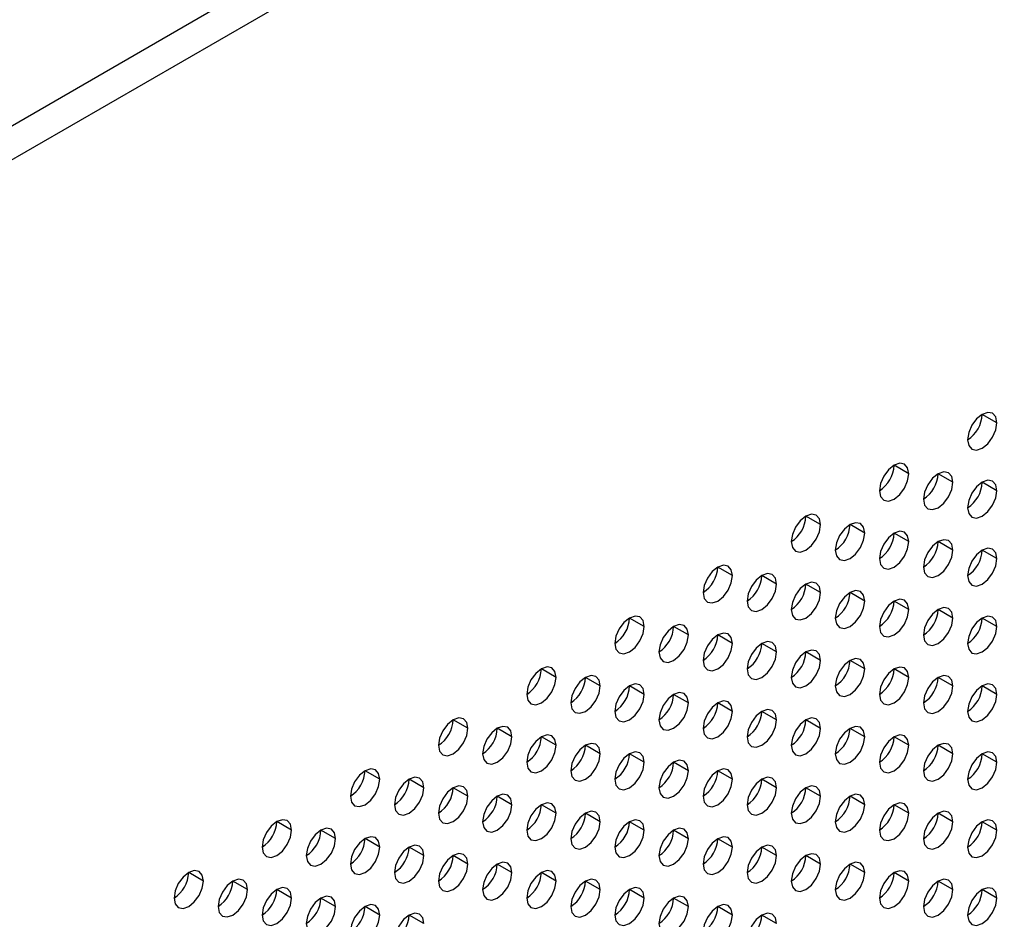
# Model space of a CAD drawing. Header units: millimetres. Extents: x 0 to 1118, y 0 to 864.
# Tile 357 of 438: x 985.15 to 989.89, y 685.36 to 689.69. Entities that reach past the tile are written whole.
import ezdxf

# ---------------------------------------------------------------- set-up
doc = ezdxf.new("R2010")
doc.units = ezdxf.units.MM

msp = doc.modelspace()

# ---------------------------------------------------------------- linework, layer by layer
at = {"color": 7, "linetype": 'Continuous', "lineweight": 25}
for p, q in [((1014.0395, 705.8734), (939.2276, 662.6854)), ((1014.1102, 705.7509), (939.2983, 662.5629)), ((989.8565, 687.7485), (989.7858, 687.7893)), ((989.4322, 687.5036), (989.3615, 687.5444)), ((989.6443, 687.4627), (989.5736, 687.5035)), ((989.8565, 687.4219), (989.7858, 687.4627)), ((989.008, 687.2586), (988.9372, 687.2995)), ((989.2201, 687.2178), (989.1494, 687.2586)), ((989.4322, 687.1769), (989.3615, 687.2178)), ((989.6443, 687.1361), (989.5736, 687.1769)), ((989.8565, 687.0952), (989.7858, 687.1361)), ((988.5837, 687.0137), (988.513, 687.0545)), ((988.7958, 686.9729), (988.7251, 687.0137)), ((989.008, 686.932), (988.9372, 686.9728)), ((989.2201, 686.8912), (989.1494, 686.932)), ((989.4322, 686.8503), (989.3615, 686.8911)), ((989.6443, 686.8095), (989.5736, 686.8503)), ((988.1594, 686.7688), (988.0887, 686.8096)), ((988.3716, 686.7279), (988.3008, 686.7688)), ((989.8565, 686.7686), (989.7858, 686.8095)), ((988.5837, 686.6871), (988.513, 686.7279)), ((988.7958, 686.6463), (988.7251, 686.6871)), ((989.008, 686.6054), (988.9372, 686.6462)), ((989.2201, 686.5646), (989.1494, 686.6054)), ((987.7352, 686.5239), (987.6644, 686.5647)), ((989.4322, 686.5237), (989.3615, 686.5645)), ((987.9473, 686.483), (987.8766, 686.5238)), ((988.1594, 686.4422), (988.0887, 686.483)), ((989.6443, 686.4829), (989.5736, 686.5237)), ((989.8565, 686.442), (989.7858, 686.4828)), ((988.3716, 686.4013), (988.3008, 686.4421)), ((988.5837, 686.3605), (988.513, 686.4013)), ((988.7958, 686.3196), (988.7251, 686.3605)), ((987.3109, 686.2789), (987.2402, 686.3198)), ((989.008, 686.2788), (988.9372, 686.3196)), ((987.523, 686.2381), (987.4523, 686.2789)), ((989.2201, 686.2379), (989.1494, 686.2788)), ((987.7352, 686.1973), (987.6644, 686.2381)), ((987.9473, 686.1564), (987.8766, 686.1972)), ((989.4322, 686.1971), (989.3615, 686.2379)), ((989.6443, 686.1562), (989.5736, 686.1971)), ((988.1594, 686.1156), (988.0887, 686.1564)), ((989.8565, 686.1154), (989.7858, 686.1562)), ((988.3716, 686.0747), (988.3008, 686.1155)), ((986.8866, 686.034), (986.8159, 686.0748)), ((988.5837, 686.0339), (988.513, 686.0747)), ((987.0988, 685.9932), (987.0281, 686.034)), ((988.7958, 685.993), (988.7251, 686.0338)), ((987.3109, 685.9523), (987.2402, 685.9932)), ((989.008, 685.9522), (988.9372, 685.993)), ((987.523, 685.9115), (987.4523, 685.9523)), ((989.2201, 685.9113), (989.1494, 685.9521)), ((987.7352, 685.8706), (987.6644, 685.9115)), ((987.9473, 685.8298), (987.8766, 685.8706)), ((989.4322, 685.8705), (989.3615, 685.9113)), ((989.6443, 685.8296), (989.5736, 685.8705)), ((986.4624, 685.7891), (986.3917, 685.8299)), ((988.1594, 685.7889), (988.0887, 685.8298)), ((989.8565, 685.7888), (989.7858, 685.8296)), ((986.6745, 685.7483), (986.6038, 685.7891)), ((988.3716, 685.7481), (988.3008, 685.7889)), ((986.8866, 685.7074), (986.8159, 685.7482)), ((988.5837, 685.7072), (988.513, 685.7481)), ((987.0988, 685.6666), (987.0281, 685.7074)), ((988.7958, 685.6664), (988.7251, 685.7072)), ((987.3109, 685.6257), (987.2402, 685.6665)), ((989.008, 685.6256), (988.9372, 685.6664)), ((986.0381, 685.5442), (985.9674, 685.585)), ((987.523, 685.5849), (987.4523, 685.6257)), ((987.7352, 685.544), (987.6644, 685.5848)), ((989.2201, 685.5847), (989.1494, 685.6255)), ((989.4322, 685.5439), (989.3615, 685.5847)), ((986.2502, 685.5033), (986.1795, 685.5442)), ((987.9473, 685.5032), (987.8766, 685.544)), ((989.6443, 685.503), (989.5736, 685.5438)), ((986.4624, 685.4625), (986.3917, 685.5033)), ((988.1594, 685.4623), (988.0887, 685.5031)), ((989.8565, 685.4622), (989.7858, 685.503)), ((986.6745, 685.4216), (986.6038, 685.4625)), ((988.3716, 685.4215), (988.3008, 685.4623)), ((986.8866, 685.3808), (986.8159, 685.4216)), ((988.5837, 685.3806), (988.513, 685.4215)), ((987.0988, 685.3399), (987.0281, 685.3808)), ((988.7958, 685.3398), (988.7251, 685.3806))]:
    msp.add_line(p, q, dxfattribs=at)
at = {"color": 7, "linetype": 'Continuous', "lineweight": 25, "flags": 128}
for points in [[(989.8565, 687.7485), (989.8511, 687.7766), (989.8358, 687.7943), (989.8128, 687.7987), (989.7858, 687.7893), (989.7587, 687.7675), (989.7358, 687.7365), (989.7204, 687.7012), (989.7151, 687.6668)], [(989.7151, 687.6668), (989.7204, 687.6387), (989.7358, 687.6211), (989.7587, 687.6166), (989.7858, 687.626), (989.8128, 687.6478), (989.8358, 687.6788), (989.8511, 687.7141), (989.8565, 687.7485)], [(989.4322, 687.5036), (989.4268, 687.5317), (989.4115, 687.5493), (989.3886, 687.5538), (989.3615, 687.5444), (989.3344, 687.5226), (989.3115, 687.4916), (989.2962, 687.4563), (989.2908, 687.4219)], [(989.2908, 687.4219), (989.2962, 687.3938), (989.3115, 687.3761), (989.3344, 687.3717), (989.3615, 687.3811), (989.3886, 687.4029), (989.4115, 687.4339), (989.4268, 687.4692), (989.4322, 687.5036)], [(989.6443, 687.4627), (989.639, 687.4909), (989.6236, 687.5085), (989.6007, 687.513), (989.5736, 687.5035), (989.5466, 687.4817), (989.5236, 687.4508), (989.5083, 687.4154), (989.5029, 687.3811)], [(989.5029, 687.3811), (989.5083, 687.3529), (989.5236, 687.3353), (989.5466, 687.3308), (989.5736, 687.3402), (989.6007, 687.3621), (989.6236, 687.393), (989.639, 687.4284), (989.6443, 687.4627)], [(989.8565, 687.4219), (989.8511, 687.45), (989.8358, 687.4676), (989.8128, 687.4721), (989.7858, 687.4627), (989.7587, 687.4409), (989.7358, 687.4099), (989.7204, 687.3746), (989.7151, 687.3402)], [(989.7151, 687.3402), (989.7204, 687.3121), (989.7358, 687.2944), (989.7587, 687.29), (989.7858, 687.2994), (989.8128, 687.3212), (989.8358, 687.3522), (989.8511, 687.3875), (989.8565, 687.4219)], [(989.008, 687.2586), (989.0026, 687.2868), (988.9872, 687.3044), (988.9643, 687.3089), (988.9372, 687.2995), (988.9102, 687.2776), (988.8872, 687.2467), (988.8719, 687.2114), (988.8665, 687.177)], [(988.8665, 687.177), (988.8719, 687.1489), (988.8872, 687.1312), (988.9102, 687.1268), (988.9372, 687.1362), (988.9643, 687.158), (988.9872, 687.1889), (989.0026, 687.2243), (989.008, 687.2586)], [(989.2201, 687.2178), (989.2147, 687.2459), (989.1994, 687.2636), (989.1764, 687.268), (989.1494, 687.2586), (989.1223, 687.2368), (989.0994, 687.2058), (989.084, 687.1705), (989.0787, 687.1361)], [(989.0787, 687.1361), (989.084, 687.108), (989.0994, 687.0904), (989.1223, 687.0859), (989.1494, 687.0953), (989.1764, 687.1172), (989.1994, 687.1481), (989.2147, 687.1834), (989.2201, 687.2178)], [(989.4322, 687.1769), (989.4268, 687.2051), (989.4115, 687.2227), (989.3886, 687.2272), (989.3615, 687.2178), (989.3344, 687.1959), (989.3115, 687.165), (989.2962, 687.1297), (989.2908, 687.0953)], [(989.2908, 687.0953), (989.2962, 687.0672), (989.3115, 687.0495), (989.3344, 687.0451), (989.3615, 687.0545), (989.3886, 687.0763), (989.4115, 687.1072), (989.4268, 687.1426), (989.4322, 687.1769)], [(989.6443, 687.1361), (989.639, 687.1642), (989.6236, 687.1819), (989.6007, 687.1863), (989.5736, 687.1769), (989.5466, 687.1551), (989.5236, 687.1241), (989.5083, 687.0888), (989.5029, 687.0545)], [(989.8565, 687.0952), (989.8511, 687.1234), (989.8358, 687.141), (989.8128, 687.1455), (989.7858, 687.1361), (989.7587, 687.1142), (989.7358, 687.0833), (989.7204, 687.048), (989.7151, 687.0136)], [(989.5029, 687.0545), (989.5083, 687.0263), (989.5236, 687.0087), (989.5466, 687.0042), (989.5736, 687.0136), (989.6007, 687.0355), (989.6236, 687.0664), (989.639, 687.1017), (989.6443, 687.1361)], [(988.5837, 687.0137), (988.5783, 687.0419), (988.563, 687.0595), (988.54, 687.064), (988.513, 687.0545), (988.4859, 687.0327), (988.463, 687.0018), (988.4476, 686.9664), (988.4423, 686.9321)], [(989.7151, 687.0136), (989.7204, 686.9855), (989.7358, 686.9678), (989.7587, 686.9634), (989.7858, 686.9728), (989.8128, 686.9946), (989.8358, 687.0256), (989.8511, 687.0609), (989.8565, 687.0952)], [(988.4423, 686.9321), (988.4476, 686.9039), (988.463, 686.8863), (988.4859, 686.8818), (988.513, 686.8912), (988.54, 686.9131), (988.563, 686.944), (988.5783, 686.9794), (988.5837, 687.0137)], [(988.7958, 686.9729), (988.7904, 687.001), (988.7751, 687.0186), (988.7522, 687.0231), (988.7251, 687.0137), (988.6981, 686.9919), (988.6751, 686.9609), (988.6598, 686.9256), (988.6544, 686.8912)], [(988.6544, 686.8912), (988.6598, 686.8631), (988.6751, 686.8454), (988.6981, 686.841), (988.7251, 686.8504), (988.7522, 686.8722), (988.7751, 686.9032), (988.7904, 686.9385), (988.7958, 686.9729)], [(989.008, 686.932), (989.0026, 686.9602), (988.9872, 686.9778), (988.9643, 686.9823), (988.9372, 686.9729), (988.9102, 686.951), (988.8872, 686.9201), (988.8719, 686.8847), (988.8665, 686.8504)], [(988.8665, 686.8504), (988.8719, 686.8222), (988.8872, 686.8046), (988.9102, 686.8001), (988.9372, 686.8095), (988.9643, 686.8314), (988.9872, 686.8623), (989.0026, 686.8977), (989.008, 686.932)], [(989.2201, 686.8912), (989.2147, 686.9193), (989.1994, 686.937), (989.1764, 686.9414), (989.1494, 686.932), (989.1223, 686.9102), (989.0994, 686.8792), (989.084, 686.8439), (989.0787, 686.8095)], [(989.0787, 686.8095), (989.084, 686.7814), (989.0994, 686.7638), (989.1223, 686.7593), (989.1494, 686.7687), (989.1764, 686.7905), (989.1994, 686.8215), (989.2147, 686.8568), (989.2201, 686.8912)], [(989.4322, 686.8503), (989.4268, 686.8785), (989.4115, 686.8961), (989.3886, 686.9006), (989.3615, 686.8912), (989.3344, 686.8693), (989.3115, 686.8384), (989.2962, 686.803), (989.2908, 686.7687)], [(989.6443, 686.8095), (989.639, 686.8376), (989.6236, 686.8553), (989.6007, 686.8597), (989.5736, 686.8503), (989.5466, 686.8285), (989.5236, 686.7975), (989.5083, 686.7622), (989.5029, 686.7278)], [(988.1594, 686.7688), (988.154, 686.7969), (988.1387, 686.8146), (988.1158, 686.819), (988.0887, 686.8096), (988.0617, 686.7878), (988.0387, 686.7568), (988.0234, 686.7215), (988.018, 686.6872)], [(989.2908, 686.7687), (989.2962, 686.7405), (989.3115, 686.7229), (989.3344, 686.7184), (989.3615, 686.7279), (989.3886, 686.7497), (989.4115, 686.7806), (989.4268, 686.816), (989.4322, 686.8503)], [(989.8565, 686.7686), (989.8511, 686.7968), (989.8358, 686.8144), (989.8128, 686.8189), (989.7858, 686.8095), (989.7587, 686.7876), (989.7358, 686.7567), (989.7204, 686.7213), (989.7151, 686.687)], [(988.018, 686.6872), (988.0234, 686.659), (988.0387, 686.6414), (988.0617, 686.6369), (988.0887, 686.6463), (988.1158, 686.6682), (988.1387, 686.6991), (988.154, 686.7344), (988.1594, 686.7688)], [(988.3716, 686.7279), (988.3662, 686.7561), (988.3508, 686.7737), (988.3279, 686.7782), (988.3008, 686.7688), (988.2738, 686.7469), (988.2508, 686.716), (988.2355, 686.6807), (988.2301, 686.6463)], [(989.5029, 686.7278), (989.5083, 686.6997), (989.5236, 686.6821), (989.5466, 686.6776), (989.5736, 686.687), (989.6007, 686.7088), (989.6236, 686.7398), (989.639, 686.7751), (989.6443, 686.8095)], [(989.7151, 686.687), (989.7204, 686.6589), (989.7358, 686.6412), (989.7587, 686.6368), (989.7858, 686.6462), (989.8128, 686.668), (989.8358, 686.6989), (989.8511, 686.7343), (989.8565, 686.7686)], [(988.2301, 686.6463), (988.2355, 686.6182), (988.2508, 686.6005), (988.2738, 686.5961), (988.3008, 686.6055), (988.3279, 686.6273), (988.3508, 686.6583), (988.3662, 686.6936), (988.3716, 686.7279)], [(988.5837, 686.6871), (988.5783, 686.7152), (988.563, 686.7329), (988.54, 686.7373), (988.513, 686.7279), (988.4859, 686.7061), (988.463, 686.6752), (988.4476, 686.6398), (988.4423, 686.6055)], [(988.4423, 686.6055), (988.4476, 686.5773), (988.463, 686.5597), (988.4859, 686.5552), (988.513, 686.5646), (988.54, 686.5865), (988.563, 686.6174), (988.5783, 686.6527), (988.5837, 686.6871)], [(988.7958, 686.6463), (988.7904, 686.6744), (988.7751, 686.692), (988.7522, 686.6965), (988.7251, 686.6871), (988.6981, 686.6652), (988.6751, 686.6343), (988.6598, 686.599), (988.6544, 686.5646)], [(988.6544, 686.5646), (988.6598, 686.5365), (988.6751, 686.5188), (988.6981, 686.5144), (988.7251, 686.5238), (988.7522, 686.5456), (988.7751, 686.5766), (988.7904, 686.6119), (988.7958, 686.6463)], [(989.008, 686.6054), (989.0026, 686.6335), (988.9872, 686.6512), (988.9643, 686.6556), (988.9372, 686.6462), (988.9102, 686.6244), (988.8872, 686.5935), (988.8719, 686.5581), (988.8665, 686.5238)], [(988.8665, 686.5238), (988.8719, 686.4956), (988.8872, 686.478), (988.9102, 686.4735), (988.9372, 686.4829), (988.9643, 686.5048), (988.9872, 686.5357), (989.0026, 686.571), (989.008, 686.6054)], [(989.2201, 686.5646), (989.2147, 686.5927), (989.1994, 686.6103), (989.1764, 686.6148), (989.1494, 686.6054), (989.1223, 686.5836), (989.0994, 686.5526), (989.084, 686.5173), (989.0787, 686.4829)], [(987.7352, 686.5239), (987.7298, 686.552), (987.7144, 686.5697), (987.6915, 686.5741), (987.6644, 686.5647), (987.6374, 686.5429), (987.6144, 686.5119), (987.5991, 686.4766), (987.5937, 686.4422)], [(987.9473, 686.483), (987.9419, 686.5112), (987.9266, 686.5288), (987.9036, 686.5333), (987.8766, 686.5239), (987.8495, 686.502), (987.8266, 686.4711), (987.8113, 686.4357), (987.8059, 686.4014)], [(989.0787, 686.4829), (989.084, 686.4548), (989.0994, 686.4371), (989.1223, 686.4327), (989.1494, 686.4421), (989.1764, 686.4639), (989.1994, 686.4949), (989.2147, 686.5302), (989.2201, 686.5646)], [(989.4322, 686.5237), (989.4268, 686.5519), (989.4115, 686.5695), (989.3886, 686.5739), (989.3615, 686.5645), (989.3344, 686.5427), (989.3115, 686.5118), (989.2962, 686.4764), (989.2908, 686.4421)], [(989.6443, 686.4829), (989.639, 686.511), (989.6236, 686.5286), (989.6007, 686.5331), (989.5736, 686.5237), (989.5466, 686.5019), (989.5236, 686.4709), (989.5083, 686.4356), (989.5029, 686.4012)], [(987.5937, 686.4422), (987.5991, 686.4141), (987.6144, 686.3964), (987.6374, 686.392), (987.6644, 686.4014), (987.6915, 686.4232), (987.7144, 686.4542), (987.7298, 686.4895), (987.7352, 686.5239)], [(987.8059, 686.4014), (987.8113, 686.3732), (987.8266, 686.3556), (987.8495, 686.3511), (987.8766, 686.3605), (987.9036, 686.3824), (987.9266, 686.4133), (987.9419, 686.4487), (987.9473, 686.483)], [(988.1594, 686.4422), (988.154, 686.4703), (988.1387, 686.488), (988.1158, 686.4924), (988.0887, 686.483), (988.0617, 686.4612), (988.0387, 686.4302), (988.0234, 686.3949), (988.018, 686.3605)], [(989.2908, 686.4421), (989.2962, 686.4139), (989.3115, 686.3963), (989.3344, 686.3918), (989.3615, 686.4012), (989.3886, 686.4231), (989.4115, 686.454), (989.4268, 686.4894), (989.4322, 686.5237)], [(989.5029, 686.4012), (989.5083, 686.3731), (989.5236, 686.3554), (989.5466, 686.351), (989.5736, 686.3604), (989.6007, 686.3822), (989.6236, 686.4132), (989.639, 686.4485), (989.6443, 686.4829)], [(989.8565, 686.442), (989.8511, 686.4702), (989.8358, 686.4878), (989.8128, 686.4923), (989.7858, 686.4828), (989.7587, 686.461), (989.7358, 686.4301), (989.7204, 686.3947), (989.7151, 686.3604)], [(988.018, 686.3605), (988.0234, 686.3324), (988.0387, 686.3148), (988.0617, 686.3103), (988.0887, 686.3197), (988.1158, 686.3415), (988.1387, 686.3725), (988.154, 686.4078), (988.1594, 686.4422)], [(988.3716, 686.4013), (988.3662, 686.4295), (988.3508, 686.4471), (988.3279, 686.4516), (988.3008, 686.4422), (988.2738, 686.4203), (988.2508, 686.3894), (988.2355, 686.354), (988.2301, 686.3197)], [(989.7151, 686.3604), (989.7204, 686.3322), (989.7358, 686.3146), (989.7587, 686.3101), (989.7858, 686.3195), (989.8128, 686.3414), (989.8358, 686.3723), (989.8511, 686.4077), (989.8565, 686.442)], [(988.2301, 686.3197), (988.2355, 686.2915), (988.2508, 686.2739), (988.2738, 686.2694), (988.3008, 686.2789), (988.3279, 686.3007), (988.3508, 686.3316), (988.3662, 686.367), (988.3716, 686.4013)], [(988.5837, 686.3605), (988.5783, 686.3886), (988.563, 686.4063), (988.54, 686.4107), (988.513, 686.4013), (988.4859, 686.3795), (988.463, 686.3485), (988.4476, 686.3132), (988.4423, 686.2788)], [(988.4423, 686.2788), (988.4476, 686.2507), (988.463, 686.2331), (988.4859, 686.2286), (988.513, 686.238), (988.54, 686.2598), (988.563, 686.2908), (988.5783, 686.3261), (988.5837, 686.3605)], [(988.7958, 686.3196), (988.7904, 686.3478), (988.7751, 686.3654), (988.7522, 686.3699), (988.7251, 686.3605), (988.6981, 686.3386), (988.6751, 686.3077), (988.6598, 686.2723), (988.6544, 686.238)], [(987.3109, 686.2789), (987.3055, 686.3071), (987.2902, 686.3247), (987.2672, 686.3292), (987.2402, 686.3198), (987.2131, 686.2979), (987.1902, 686.267), (987.1749, 686.2317), (987.1695, 686.1973)], [(988.6544, 686.238), (988.6598, 686.2099), (988.6751, 686.1922), (988.6981, 686.1878), (988.7251, 686.1972), (988.7522, 686.219), (988.7751, 686.2499), (988.7904, 686.2853), (988.7958, 686.3196)], [(989.008, 686.2788), (989.0026, 686.3069), (988.9872, 686.3246), (988.9643, 686.329), (988.9372, 686.3196), (988.9102, 686.2978), (988.8872, 686.2668), (988.8719, 686.2315), (988.8665, 686.1971)], [(987.1695, 686.1973), (987.1749, 686.1692), (987.1902, 686.1515), (987.2131, 686.1471), (987.2402, 686.1565), (987.2672, 686.1783), (987.2902, 686.2093), (987.3055, 686.2446), (987.3109, 686.2789)], [(987.523, 686.2381), (987.5176, 686.2662), (987.5023, 686.2839), (987.4794, 686.2883), (987.4523, 686.2789), (987.4253, 686.2571), (987.4023, 686.2262), (987.387, 686.1908), (987.3816, 686.1565)], [(987.7352, 686.1973), (987.7298, 686.2254), (987.7144, 686.243), (987.6915, 686.2475), (987.6644, 686.2381), (987.6374, 686.2162), (987.6144, 686.1853), (987.5991, 686.15), (987.5937, 686.1156)], [(988.8665, 686.1971), (988.8719, 686.169), (988.8872, 686.1514), (988.9102, 686.1469), (988.9372, 686.1563), (988.9643, 686.1782), (988.9872, 686.2091), (989.0026, 686.2444), (989.008, 686.2788)], [(989.2201, 686.2379), (989.2147, 686.2661), (989.1994, 686.2837), (989.1764, 686.2882), (989.1494, 686.2788), (989.1223, 686.2569), (989.0994, 686.226), (989.084, 686.1907), (989.0787, 686.1563)], [(989.4322, 686.1971), (989.4268, 686.2252), (989.4115, 686.2429), (989.3886, 686.2473), (989.3615, 686.2379), (989.3344, 686.2161), (989.3115, 686.1851), (989.2962, 686.1498), (989.2908, 686.1155)], [(987.3816, 686.1565), (987.387, 686.1283), (987.4023, 686.1107), (987.4253, 686.1062), (987.4523, 686.1156), (987.4794, 686.1375), (987.5023, 686.1684), (987.5176, 686.2037), (987.523, 686.2381)], [(987.5937, 686.1156), (987.5991, 686.0875), (987.6144, 686.0698), (987.6374, 686.0654), (987.6644, 686.0748), (987.6915, 686.0966), (987.7144, 686.1276), (987.7298, 686.1629), (987.7352, 686.1973)], [(987.9473, 686.1564), (987.9419, 686.1845), (987.9266, 686.2022), (987.9036, 686.2066), (987.8766, 686.1972), (987.8495, 686.1754), (987.8266, 686.1445), (987.8113, 686.1091), (987.8059, 686.0748)], [(989.0787, 686.1563), (989.084, 686.1282), (989.0994, 686.1105), (989.1223, 686.1061), (989.1494, 686.1155), (989.1764, 686.1373), (989.1994, 686.1682), (989.2147, 686.2036), (989.2201, 686.2379)], [(989.2908, 686.1155), (989.2962, 686.0873), (989.3115, 686.0697), (989.3344, 686.0652), (989.3615, 686.0746), (989.3886, 686.0965), (989.4115, 686.1274), (989.4268, 686.1627), (989.4322, 686.1971)], [(989.6443, 686.1562), (989.639, 686.1844), (989.6236, 686.202), (989.6007, 686.2065), (989.5736, 686.1971), (989.5466, 686.1752), (989.5236, 686.1443), (989.5083, 686.109), (989.5029, 686.0746)], [(987.8059, 686.0748), (987.8113, 686.0466), (987.8266, 686.029), (987.8495, 686.0245), (987.8766, 686.0339), (987.9036, 686.0558), (987.9266, 686.0867), (987.9419, 686.1221), (987.9473, 686.1564)], [(988.1594, 686.1156), (988.154, 686.1437), (988.1387, 686.1613), (988.1158, 686.1658), (988.0887, 686.1564), (988.0617, 686.1346), (988.0387, 686.1036), (988.0234, 686.0683), (988.018, 686.0339)], [(989.5029, 686.0746), (989.5083, 686.0465), (989.5236, 686.0288), (989.5466, 686.0244), (989.5736, 686.0338), (989.6007, 686.0556), (989.6236, 686.0866), (989.639, 686.1219), (989.6443, 686.1562)], [(989.8565, 686.1154), (989.8511, 686.1435), (989.8358, 686.1612), (989.8128, 686.1656), (989.7858, 686.1562), (989.7587, 686.1344), (989.7358, 686.1035), (989.7204, 686.0681), (989.7151, 686.0338)], [(988.018, 686.0339), (988.0234, 686.0058), (988.0387, 685.9881), (988.0617, 685.9837), (988.0887, 685.9931), (988.1158, 686.0149), (988.1387, 686.0459), (988.154, 686.0812), (988.1594, 686.1156)], [(988.3716, 686.0747), (988.3662, 686.1029), (988.3508, 686.1205), (988.3279, 686.125), (988.3008, 686.1155), (988.2738, 686.0937), (988.2508, 686.0628), (988.2355, 686.0274), (988.2301, 685.9931)], [(989.7151, 686.0338), (989.7204, 686.0056), (989.7358, 685.988), (989.7587, 685.9835), (989.7858, 685.9929), (989.8128, 686.0148), (989.8358, 686.0457), (989.8511, 686.081), (989.8565, 686.1154)], [(986.8866, 686.034), (986.8812, 686.0622), (986.8659, 686.0798), (986.843, 686.0843), (986.8159, 686.0749), (986.7889, 686.053), (986.7659, 686.0221), (986.7506, 685.9867), (986.7452, 685.9524)], [(988.2301, 685.9931), (988.2355, 685.9649), (988.2508, 685.9473), (988.2738, 685.9428), (988.3008, 685.9522), (988.3279, 685.9741), (988.3508, 686.005), (988.3662, 686.0404), (988.3716, 686.0747)], [(988.5837, 686.0339), (988.5783, 686.062), (988.563, 686.0796), (988.54, 686.0841), (988.513, 686.0747), (988.4859, 686.0529), (988.463, 686.0219), (988.4476, 685.9866), (988.4423, 685.9522)], [(986.7452, 685.9524), (986.7506, 685.9242), (986.7659, 685.9066), (986.7889, 685.9021), (986.8159, 685.9116), (986.843, 685.9334), (986.8659, 685.9643), (986.8812, 685.9997), (986.8866, 686.034)], [(987.0988, 685.9932), (987.0934, 686.0213), (987.0781, 686.039), (987.0551, 686.0434), (987.0281, 686.034), (987.001, 686.0122), (986.9781, 685.9812), (986.9627, 685.9459), (986.9573, 685.9115)], [(988.4423, 685.9522), (988.4476, 685.9241), (988.463, 685.9064), (988.4859, 685.902), (988.513, 685.9114), (988.54, 685.9332), (988.563, 685.9642), (988.5783, 685.9995), (988.5837, 686.0339)], [(988.7958, 685.993), (988.7904, 686.0212), (988.7751, 686.0388), (988.7522, 686.0433), (988.7251, 686.0339), (988.6981, 686.012), (988.6751, 685.9811), (988.6598, 685.9457), (988.6544, 685.9114)], [(986.9573, 685.9115), (986.9627, 685.8834), (986.9781, 685.8658), (987.001, 685.8613), (987.0281, 685.8707), (987.0551, 685.8925), (987.0781, 685.9235), (987.0934, 685.9588), (987.0988, 685.9932)], [(987.3109, 685.9523), (987.3055, 685.9805), (987.2902, 685.9981), (987.2672, 686.0026), (987.2402, 685.9932), (987.2131, 685.9713), (987.1902, 685.9404), (987.1749, 685.905), (987.1695, 685.8707)], [(987.523, 685.9115), (987.5176, 685.9396), (987.5023, 685.9573), (987.4794, 685.9617), (987.4523, 685.9523), (987.4253, 685.9305), (987.4023, 685.8995), (987.387, 685.8642), (987.3816, 685.8298)], [(988.6544, 685.9114), (988.6598, 685.8832), (988.6751, 685.8656), (988.6981, 685.8611), (988.7251, 685.8705), (988.7522, 685.8924), (988.7751, 685.9233), (988.7904, 685.9587), (988.7958, 685.993)], [(989.008, 685.9522), (989.0026, 685.9803), (988.9872, 685.998), (988.9643, 686.0024), (988.9372, 685.993), (988.9102, 685.9712), (988.8872, 685.9402), (988.8719, 685.9049), (988.8665, 685.8705)], [(989.2201, 685.9113), (989.2147, 685.9395), (989.1994, 685.9571), (989.1764, 685.9616), (989.1494, 685.9522), (989.1223, 685.9303), (989.0994, 685.8994), (989.084, 685.864), (989.0787, 685.8297)], [(987.1695, 685.8707), (987.1749, 685.8425), (987.1902, 685.8249), (987.2131, 685.8205), (987.2402, 685.8299), (987.2672, 685.8517), (987.2902, 685.8826), (987.3055, 685.918), (987.3109, 685.9523)], [(987.7352, 685.8706), (987.7298, 685.8988), (987.7144, 685.9164), (987.6915, 685.9209), (987.6644, 685.9115), (987.6374, 685.8896), (987.6144, 685.8587), (987.5991, 685.8234), (987.5937, 685.789)], [(988.8665, 685.8705), (988.8719, 685.8424), (988.8872, 685.8247), (988.9102, 685.8203), (988.9372, 685.8297), (988.9643, 685.8515), (988.9872, 685.8825), (989.0026, 685.9178), (989.008, 685.9522)], [(989.4322, 685.8705), (989.4268, 685.8986), (989.4115, 685.9163), (989.3886, 685.9207), (989.3615, 685.9113), (989.3344, 685.8895), (989.3115, 685.8585), (989.2962, 685.8232), (989.2908, 685.7888)], [(987.3816, 685.8298), (987.387, 685.8017), (987.4023, 685.7841), (987.4253, 685.7796), (987.4523, 685.789), (987.4794, 685.8108), (987.5023, 685.8418), (987.5176, 685.8771), (987.523, 685.9115)], [(987.5937, 685.789), (987.5991, 685.7609), (987.6144, 685.7432), (987.6374, 685.7388), (987.6644, 685.7482), (987.6915, 685.77), (987.7144, 685.8009), (987.7298, 685.8363), (987.7352, 685.8706)], [(987.9473, 685.8298), (987.9419, 685.8579), (987.9266, 685.8756), (987.9036, 685.88), (987.8766, 685.8706), (987.8495, 685.8488), (987.8266, 685.8178), (987.8113, 685.7825), (987.8059, 685.7481)], [(989.0787, 685.8297), (989.084, 685.8015), (989.0994, 685.7839), (989.1223, 685.7794), (989.1494, 685.7888), (989.1764, 685.8107), (989.1994, 685.8416), (989.2147, 685.877), (989.2201, 685.9113)], [(989.2908, 685.7888), (989.2962, 685.7607), (989.3115, 685.7431), (989.3344, 685.7386), (989.3615, 685.748), (989.3886, 685.7698), (989.4115, 685.8008), (989.4268, 685.8361), (989.4322, 685.8705)], [(989.6443, 685.8296), (989.639, 685.8578), (989.6236, 685.8754), (989.6007, 685.8799), (989.5736, 685.8705), (989.5466, 685.8486), (989.5236, 685.8177), (989.5083, 685.7823), (989.5029, 685.748)], [(986.4624, 685.7891), (986.457, 685.8172), (986.4417, 685.8349), (986.4187, 685.8393), (986.3917, 685.8299), (986.3646, 685.8081), (986.3417, 685.7772), (986.3263, 685.7418), (986.3209, 685.7075)], [(987.8059, 685.7481), (987.8113, 685.72), (987.8266, 685.7024), (987.8495, 685.6979), (987.8766, 685.7073), (987.9036, 685.7292), (987.9266, 685.7601), (987.9419, 685.7954), (987.9473, 685.8298)], [(988.1594, 685.7889), (988.154, 685.8171), (988.1387, 685.8347), (988.1158, 685.8392), (988.0887, 685.8298), (988.0617, 685.8079), (988.0387, 685.777), (988.0234, 685.7417), (988.018, 685.7073)], [(989.5029, 685.748), (989.5083, 685.7198), (989.5236, 685.7022), (989.5466, 685.6978), (989.5736, 685.7072), (989.6007, 685.729), (989.6236, 685.7599), (989.639, 685.7953), (989.6443, 685.8296)], [(989.8565, 685.7888), (989.8511, 685.8169), (989.8358, 685.8346), (989.8128, 685.839), (989.7858, 685.8296), (989.7587, 685.8078), (989.7358, 685.7768), (989.7204, 685.7415), (989.7151, 685.7071)], [(986.3209, 685.7075), (986.3263, 685.6793), (986.3417, 685.6617), (986.3646, 685.6572), (986.3917, 685.6666), (986.4187, 685.6885), (986.4417, 685.7194), (986.457, 685.7547), (986.4624, 685.7891)], [(986.6745, 685.7483), (986.6691, 685.7764), (986.6538, 685.794), (986.6308, 685.7985), (986.6038, 685.7891), (986.5767, 685.7673), (986.5538, 685.7363), (986.5385, 685.701), (986.5331, 685.6666)], [(988.018, 685.7073), (988.0234, 685.6792), (988.0387, 685.6615), (988.0617, 685.6571), (988.0887, 685.6665), (988.1158, 685.6883), (988.1387, 685.7192), (988.154, 685.7546), (988.1594, 685.7889)], [(988.3716, 685.7481), (988.3662, 685.7762), (988.3508, 685.7939), (988.3279, 685.7983), (988.3008, 685.7889), (988.2738, 685.7671), (988.2508, 685.7361), (988.2355, 685.7008), (988.2301, 685.6665)], [(989.7151, 685.7071), (989.7204, 685.679), (989.7358, 685.6614), (989.7587, 685.6569), (989.7858, 685.6663), (989.8128, 685.6881), (989.8358, 685.7191), (989.8511, 685.7544), (989.8565, 685.7888)], [(986.5331, 685.6666), (986.5385, 685.6385), (986.5538, 685.6208), (986.5767, 685.6164), (986.6038, 685.6258), (986.6308, 685.6476), (986.6538, 685.6786), (986.6691, 685.7139), (986.6745, 685.7483)], [(986.8866, 685.7074), (986.8812, 685.7355), (986.8659, 685.7532), (986.843, 685.7576), (986.8159, 685.7482), (986.7889, 685.7264), (986.7659, 685.6955), (986.7506, 685.6601), (986.7452, 685.6258)], [(988.2301, 685.6665), (988.2355, 685.6383), (988.2508, 685.6207), (988.2738, 685.6162), (988.3008, 685.6256), (988.3279, 685.6475), (988.3508, 685.6784), (988.3662, 685.7137), (988.3716, 685.7481)], [(988.5837, 685.7072), (988.5783, 685.7354), (988.563, 685.753), (988.54, 685.7575), (988.513, 685.7481), (988.4859, 685.7262), (988.463, 685.6953), (988.4476, 685.66), (988.4423, 685.6256)], [(986.7452, 685.6258), (986.7506, 685.5976), (986.7659, 685.58), (986.7889, 685.5755), (986.8159, 685.5849), (986.843, 685.6068), (986.8659, 685.6377), (986.8812, 685.6731), (986.8866, 685.7074)], [(987.0988, 685.6666), (987.0934, 685.6947), (987.0781, 685.7123), (987.0551, 685.7168), (987.0281, 685.7074), (987.001, 685.6856), (986.9781, 685.6546), (986.9627, 685.6193), (986.9573, 685.5849)], [(987.3109, 685.6257), (987.3055, 685.6539), (987.2902, 685.6715), (987.2672, 685.676), (987.2402, 685.6665), (987.2131, 685.6447), (987.1902, 685.6138), (987.1749, 685.5784), (987.1695, 685.5441)], [(988.4423, 685.6256), (988.4476, 685.5975), (988.463, 685.5798), (988.4859, 685.5754), (988.513, 685.5848), (988.54, 685.6066), (988.563, 685.6376), (988.5783, 685.6729), (988.5837, 685.7072)], [(988.7958, 685.6664), (988.7904, 685.6945), (988.7751, 685.7122), (988.7522, 685.7166), (988.7251, 685.7072), (988.6981, 685.6854), (988.6751, 685.6545), (988.6598, 685.6191), (988.6544, 685.5848)], [(989.008, 685.6256), (989.0026, 685.6537), (988.9872, 685.6713), (988.9643, 685.6758), (988.9372, 685.6664), (988.9102, 685.6446), (988.8872, 685.6136), (988.8719, 685.5783), (988.8665, 685.5439)], [(986.9573, 685.5849), (986.9627, 685.5568), (986.9781, 685.5391), (987.001, 685.5347), (987.0281, 685.5441), (987.0551, 685.5659), (987.0781, 685.5969), (987.0934, 685.6322), (987.0988, 685.6666)], [(987.523, 685.5849), (987.5176, 685.613), (987.5023, 685.6306), (987.4794, 685.6351), (987.4523, 685.6257), (987.4253, 685.6039), (987.4023, 685.5729), (987.387, 685.5376), (987.3816, 685.5032)], [(988.6544, 685.5848), (988.6598, 685.5566), (988.6751, 685.539), (988.6981, 685.5345), (988.7251, 685.5439), (988.7522, 685.5658), (988.7751, 685.5967), (988.7904, 685.632), (988.7958, 685.6664)], [(989.2201, 685.5847), (989.2147, 685.6128), (989.1994, 685.6305), (989.1764, 685.6349), (989.1494, 685.6255), (989.1223, 685.6037), (989.0994, 685.5728), (989.084, 685.5374), (989.0787, 685.5031)], [(986.0381, 685.5442), (986.0327, 685.5723), (986.0174, 685.59), (985.9945, 685.5944), (985.9674, 685.585), (985.9403, 685.5632), (985.9174, 685.5322), (985.9021, 685.4969), (985.8967, 685.4625)], [(987.1695, 685.5441), (987.1749, 685.5159), (987.1902, 685.4983), (987.2131, 685.4938), (987.2402, 685.5032), (987.2672, 685.5251), (987.2902, 685.556), (987.3055, 685.5914), (987.3109, 685.6257)], [(987.3816, 685.5032), (987.387, 685.4751), (987.4023, 685.4574), (987.4253, 685.453), (987.4523, 685.4624), (987.4794, 685.4842), (987.5023, 685.5152), (987.5176, 685.5505), (987.523, 685.5849)], [(987.7352, 685.544), (987.7298, 685.5722), (987.7144, 685.5898), (987.6915, 685.5943), (987.6644, 685.5849), (987.6374, 685.563), (987.6144, 685.5321), (987.5991, 685.4967), (987.5937, 685.4624)], [(988.8665, 685.5439), (988.8719, 685.5158), (988.8872, 685.4981), (988.9102, 685.4937), (988.9372, 685.5031), (988.9643, 685.5249), (988.9872, 685.5559), (989.0026, 685.5912), (989.008, 685.6256)], [(989.0787, 685.5031), (989.084, 685.4749), (989.0994, 685.4573), (989.1223, 685.4528), (989.1494, 685.4622), (989.1764, 685.4841), (989.1994, 685.515), (989.2147, 685.5504), (989.2201, 685.5847)], [(989.4322, 685.5439), (989.4268, 685.572), (989.4115, 685.5896), (989.3886, 685.5941), (989.3615, 685.5847), (989.3344, 685.5629), (989.3115, 685.5319), (989.2962, 685.4966), (989.2908, 685.4622)], [(985.8967, 685.4625), (985.9021, 685.4344), (985.9174, 685.4168), (985.9403, 685.4123), (985.9674, 685.4217), (985.9945, 685.4435), (986.0174, 685.4745), (986.0327, 685.5098), (986.0381, 685.5442)], [(986.2502, 685.5033), (986.2449, 685.5315), (986.2295, 685.5491), (986.2066, 685.5536), (986.1795, 685.5442), (986.1525, 685.5223), (986.1295, 685.4914), (986.1142, 685.456), (986.1088, 685.4217)], [(987.5937, 685.4624), (987.5991, 685.4342), (987.6144, 685.4166), (987.6374, 685.4121), (987.6644, 685.4215), (987.6915, 685.4434), (987.7144, 685.4743), (987.7298, 685.5097), (987.7352, 685.544)], [(987.9473, 685.5032), (987.9419, 685.5313), (987.9266, 685.549), (987.9036, 685.5534), (987.8766, 685.544), (987.8495, 685.5222), (987.8266, 685.4912), (987.8113, 685.4559), (987.8059, 685.4215)], [(989.2908, 685.4622), (989.2962, 685.4341), (989.3115, 685.4164), (989.3344, 685.412), (989.3615, 685.4214), (989.3886, 685.4432), (989.4115, 685.4742), (989.4268, 685.5095), (989.4322, 685.5439)], [(989.6443, 685.503), (989.639, 685.5312), (989.6236, 685.5488), (989.6007, 685.5533), (989.5736, 685.5438), (989.5466, 685.522), (989.5236, 685.4911), (989.5083, 685.4557), (989.5029, 685.4214)], [(986.1088, 685.4217), (986.1142, 685.3936), (986.1295, 685.3759), (986.1525, 685.3715), (986.1795, 685.3809), (986.2066, 685.4027), (986.2295, 685.4336), (986.2449, 685.469), (986.2502, 685.5033)], [(986.4624, 685.4625), (986.457, 685.4906), (986.4417, 685.5083), (986.4187, 685.5127), (986.3917, 685.5033), (986.3646, 685.4815), (986.3417, 685.4505), (986.3263, 685.4152), (986.3209, 685.3808)], [(987.8059, 685.4215), (987.8113, 685.3934), (987.8266, 685.3758), (987.8495, 685.3713), (987.8766, 685.3807), (987.9036, 685.4025), (987.9266, 685.4335), (987.9419, 685.4688), (987.9473, 685.5032)], [(988.1594, 685.4623), (988.154, 685.4905), (988.1387, 685.5081), (988.1158, 685.5126), (988.0887, 685.5032), (988.0617, 685.4813), (988.0387, 685.4504), (988.0234, 685.415), (988.018, 685.3807)], [(989.5029, 685.4214), (989.5083, 685.3932), (989.5236, 685.3756), (989.5466, 685.3711), (989.5736, 685.3805), (989.6007, 685.4024), (989.6236, 685.4333), (989.639, 685.4687), (989.6443, 685.503)], [(989.8565, 685.4622), (989.8511, 685.4903), (989.8358, 685.5079), (989.8128, 685.5124), (989.7858, 685.503), (989.7587, 685.4812), (989.7358, 685.4502), (989.7204, 685.4149), (989.7151, 685.3805)], [(986.3209, 685.3808), (986.3263, 685.3527), (986.3417, 685.3351), (986.3646, 685.3306), (986.3917, 685.34), (986.4187, 685.3618), (986.4417, 685.3928), (986.457, 685.4281), (986.4624, 685.4625)], [(986.6745, 685.4216), (986.6691, 685.4498), (986.6538, 685.4674), (986.6308, 685.4719), (986.6038, 685.4625), (986.5767, 685.4406), (986.5538, 685.4097), (986.5385, 685.3744), (986.5331, 685.34)], [(988.018, 685.3807), (988.0234, 685.3525), (988.0387, 685.3349), (988.0617, 685.3304), (988.0887, 685.3399), (988.1158, 685.3617), (988.1387, 685.3926), (988.154, 685.428), (988.1594, 685.4623)], [(988.3716, 685.4215), (988.3662, 685.4496), (988.3508, 685.4673), (988.3279, 685.4717), (988.3008, 685.4623), (988.2738, 685.4405), (988.2508, 685.4095), (988.2355, 685.3742), (988.2301, 685.3398)], [(989.7151, 685.3805), (989.7204, 685.3524), (989.7358, 685.3347), (989.7587, 685.3303), (989.7858, 685.3397), (989.8128, 685.3615), (989.8358, 685.3925), (989.8511, 685.4278), (989.8565, 685.4622)], [(986.5331, 685.34), (986.5385, 685.3119), (986.5538, 685.2942), (986.5767, 685.2898), (986.6038, 685.2992), (986.6308, 685.321), (986.6538, 685.3519), (986.6691, 685.3873), (986.6745, 685.4216)], [(986.8866, 685.3808), (986.8812, 685.4089), (986.8659, 685.4266), (986.843, 685.431), (986.8159, 685.4216), (986.7889, 685.3998), (986.7659, 685.3688), (986.7506, 685.3335), (986.7452, 685.2992)], [(988.2301, 685.3398), (988.2355, 685.3117), (988.2508, 685.2941), (988.2738, 685.2896), (988.3008, 685.299), (988.3279, 685.3208), (988.3508, 685.3518), (988.3662, 685.3871), (988.3716, 685.4215)], [(988.5837, 685.3806), (988.5783, 685.4088), (988.563, 685.4264), (988.54, 685.4309), (988.513, 685.4215), (988.4859, 685.3996), (988.463, 685.3687), (988.4476, 685.3333), (988.4423, 685.299)], [(986.7452, 685.2992), (986.7506, 685.271), (986.7659, 685.2534), (986.7889, 685.2489), (986.8159, 685.2583), (986.843, 685.2802), (986.8659, 685.3111), (986.8812, 685.3464), (986.8866, 685.3808)], [(987.0988, 685.3399), (987.0934, 685.3681), (987.0781, 685.3857), (987.0551, 685.3902), (987.0281, 685.3808), (987.001, 685.3589), (986.9781, 685.328), (986.9627, 685.2927), (986.9573, 685.2583)], [(988.4423, 685.299), (988.4476, 685.2709), (988.463, 685.2532), (988.4859, 685.2488), (988.513, 685.2582), (988.54, 685.28), (988.563, 685.3109), (988.5783, 685.3463), (988.5837, 685.3806)], [(988.7958, 685.3398), (988.7904, 685.3679), (988.7751, 685.3856), (988.7522, 685.39), (988.7251, 685.3806), (988.6981, 685.3588), (988.6751, 685.3278), (988.6598, 685.2925), (988.6544, 685.2581)]]:
    msp.add_lwpolyline(points, dxfattribs=at)
at = {"color": 7, "linetype": 'Continuous', "lineweight": 25}
for centre in [(989.6322, 687.7963), (989.208, 687.5514), (989.4201, 687.5105), (989.6322, 687.4697), (988.7837, 687.3064), (988.9959, 687.2656), (989.208, 687.2247), (989.4201, 687.1839), (989.6322, 687.1431), (988.3595, 687.0615), (988.5716, 687.0207), (988.7837, 686.9798), (988.9959, 686.939), (989.208, 686.8981), (989.4201, 686.8573), (987.9352, 686.8166), (988.1473, 686.7758), (989.6322, 686.8164), (988.3595, 686.7349), (988.5716, 686.6941), (988.7837, 686.6532), (988.9959, 686.6124), (987.5109, 686.5717), (989.208, 686.5715), (987.7231, 686.5308), (987.9352, 686.49), (989.4201, 686.5307), (989.6322, 686.4898), (988.1473, 686.4491), (988.3595, 686.4083), (988.5716, 686.3674), (987.0867, 686.3268), (988.7837, 686.3266), (987.2988, 686.2859), (988.9959, 686.2857), (987.5109, 686.2451), (987.7231, 686.2042), (989.208, 686.2449), (989.4201, 686.2041), (987.9352, 686.1634), (989.6322, 686.1632), (988.1473, 686.1225), (986.6624, 686.0818), (988.3595, 686.0817), (986.8745, 686.041), (988.5716, 686.0408), (987.0867, 686.0001), (988.7837, 686), (987.2988, 685.9593), (988.9959, 685.9591), (987.5109, 685.9184), (987.7231, 685.8776), (989.208, 685.9183), (989.4201, 685.8774), (986.2381, 685.8369), (987.9352, 685.8367), (989.6322, 685.8366), (986.4503, 685.7961), (988.1473, 685.7959), (986.6624, 685.7552), (988.3595, 685.7551), (986.8745, 685.7144), (988.5716, 685.7142), (987.0867, 685.6735), (988.7837, 685.6734), (985.8139, 685.592), (987.2988, 685.6327), (987.5109, 685.5918), (988.9959, 685.6325), (989.208, 685.5917), (986.026, 685.5511), (987.7231, 685.551), (989.4201, 685.5508), (986.2381, 685.5103), (987.9352, 685.5101), (989.6322, 685.51), (986.4503, 685.4694), (988.1473, 685.4693), (986.6624, 685.4286), (988.3595, 685.4284), (986.8745, 685.3878), (988.5716, 685.3876)]:
    msp.add_arc(centre, 0.1537, 302.6055, 357.3945, dxfattribs=at)

doc.saveas('drawing.dxf')
